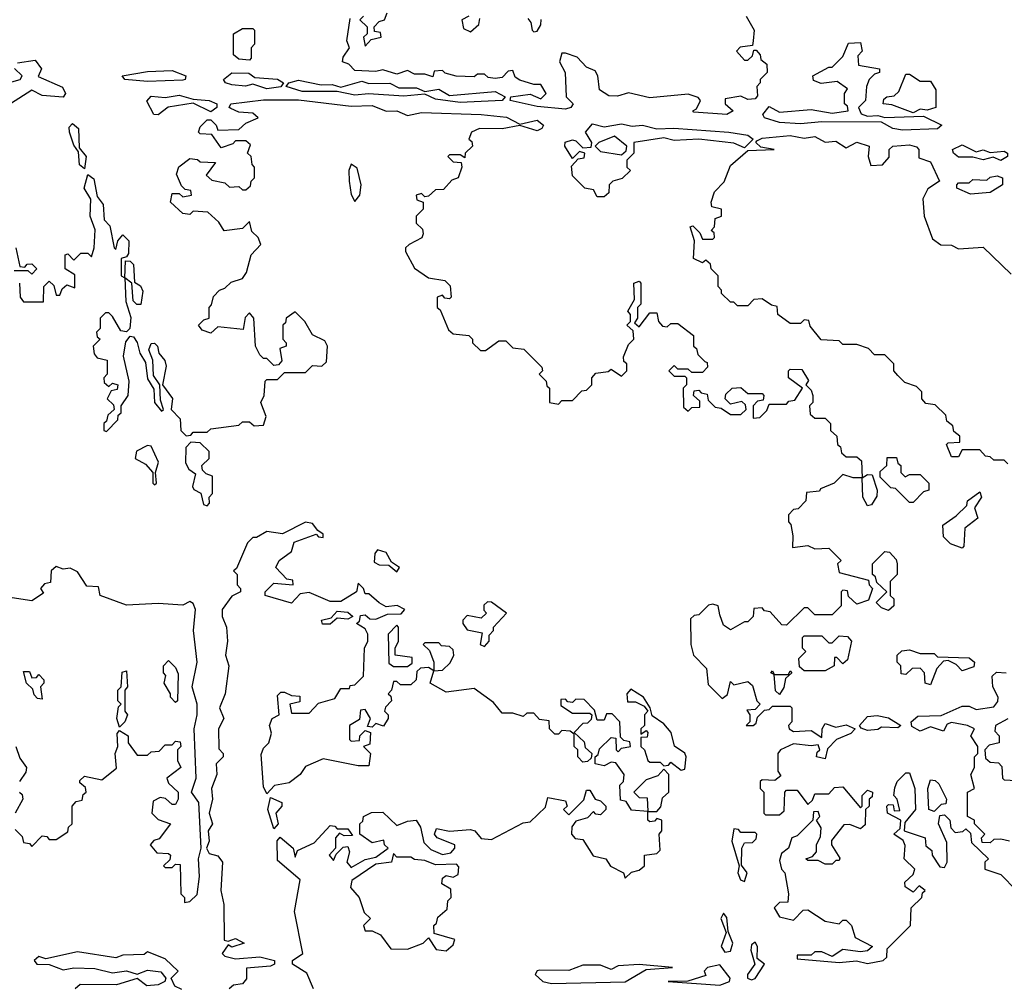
# Model space of a CAD drawing. Extents: x 1980017 to 2252640, y 74400 to 266395.
# Tile 353 of 388: x 2195871 to 2198675, y 212156 to 214915. Entities that reach past the tile are written whole.
import ezdxf

# ---------------------------------------------------------------- set-up
doc = ezdxf.new("R2010")
doc.units = 0

msp = doc.modelspace()

# ---------------------------------------------------------------- linework, layer by layer
at = {"layer": '0CON20XD'}
for points in [[(2197885, 214644.6), (2197791.2, 214651.2), (2197787.5, 214655), (2197798.6, 214661.4), (2197810, 214685), (2197803.3, 214693.3), (2197775, 214703.3), (2197665, 214692.5), (2197605, 214706.2), (2197573, 214697), (2197548.3, 214698.3), (2197522.5, 214715), (2197517.5, 214755), (2197509.3, 214769.3), (2197485, 214780), (2197458.3, 214808.3), (2197425, 214820), (2197415, 214820), (2197408, 214795), (2197424, 214765), (2197427.5, 214695), (2197446.7, 214675), (2197440, 214665), (2197425, 214660.5), (2197345, 214668), (2197267.5, 214685), (2197270, 214695), (2197325, 214703.3), (2197355, 214690), (2197370, 214705), (2197355, 214730), (2197335, 214730), (2197295, 214742.5), (2197281.7, 214751.7), (2197275, 214770), (2197261.7, 214768.3), (2197245, 214750), (2197225, 214747.5), (2197205, 214750), (2197195, 214760), (2197175, 214760), (2197165, 214752.5), (2197114.1, 214754.1), (2197082.5, 214762.5), (2197075, 214770), (2197051.7, 214768.3), (2197047.5, 214752.5), (2197025, 214760), (2196995, 214760), (2196975, 214770), (2196945, 214760), (2196905, 214772.5), (2196885, 214767.5), (2196825, 214770), (2196808.3, 214788.3), (2196790, 214795), (2196791.7, 214808.3), (2196810, 214835), (2196802.5, 214855), (2196811.7, 214918.3)], [(2196850, 214925), (2196840, 214915), (2196860, 214895), (2196860, 214875), (2196850, 214865), (2196855, 214840), (2196871.7, 214858.3), (2196900, 214865), (2196898.3, 214878.3), (2196881.7, 214881.7), (2196880, 214895), (2196895, 214910), (2196910, 214915), (2196917.5, 214935)], [(2197150, 214925), (2197130, 214915), (2197135, 214890), (2197155, 214880), (2197178.3, 214901.7), (2197181.7, 214918.3)], [(2197318.3, 214918.3), (2197327, 214907), (2197330, 214885), (2197335, 214880), (2197345, 214882.5), (2197355, 214900), (2197355.9, 214915.9)], [(2197940, 214925), (2197962.5, 214885), (2197960, 214855), (2197958.3, 214841.7), (2197923, 214837), (2197912.5, 214825), (2197935, 214800), (2197945, 214800), (2197958.3, 214811.7), (2197961.7, 214828.3), (2197968.3, 214828.3), (2197980, 214815), (2197981.7, 214801.7), (2197998.3, 214788.3), (2198000, 214765), (2197980, 214745), (2197980, 214735), (2197970, 214725), (2197971.7, 214698.3), (2197965, 214690), (2197945, 214687.5), (2197925, 214697.5), (2197880, 214690), (2197880, 214675), (2197902.5, 214655), (2197885, 214644.6)], [(2196525, 214800), (2196495, 214802.5), (2196480, 214815), (2196480, 214875), (2196505, 214890), (2196535, 214890), (2196540, 214885), (2196540, 214845), (2196530, 214835), (2196530, 214805), (2196525, 214800)], [(2198385, 214600.6), (2198357.5, 214605), (2198325, 214623.3), (2198155, 214624.2), (2198095, 214618.1), (2198035, 214621.9), (2197992.5, 214635), (2197987.5, 214645), (2198005, 214667.5), (2198035, 214652), (2198125, 214658.8), (2198185, 214648.8), (2198230, 214655), (2198228.3, 214668.3), (2198220, 214675), (2198220, 214705), (2198228.3, 214718.3), (2198199.3, 214739.3), (2198153, 214733), (2198131.7, 214741.7), (2198130, 214755), (2198175, 214780), (2198185, 214780), (2198215, 214810), (2198231.7, 214848.3), (2198265, 214850), (2198270, 214825), (2198258.3, 214811.7), (2198260, 214785), (2198320, 214775), (2198320, 214765), (2198305, 214760), (2198290, 214745), (2198282.5, 214725), (2198280, 214685), (2198260, 214665), (2198267, 214647), (2198285, 214640), (2198315, 214642.5), (2198335, 214636.7), (2198445, 214640), (2198497.5, 214615), (2198485, 214604.2), (2198385, 214600.6)], [(2195865, 214792.5), (2195915, 214800), (2195933.3, 214775), (2195923.3, 214753.3), (2195992.8, 214722.8), (2196001.4, 214705), (2195995, 214694), (2195935, 214699.4), (2195905, 214714), (2195844.4, 214675.6)], [(2195825, 214730.9), (2195872.5, 214745), (2195877.5, 214755), (2195856.4, 214776.4)], [(2196235, 214739.1), (2196170, 214745), (2196162.5, 214755), (2196235, 214767.5), (2196305, 214770), (2196343.8, 214755), (2196342.5, 214745), (2196335, 214742.9), (2196235, 214739.1)], [(2196575, 214718.1), (2196535, 214731.2), (2196514.2, 214725.8), (2196475, 214729.2), (2196456.7, 214735), (2196451.2, 214745), (2196475, 214763.8), (2196523, 214763), (2196540.7, 214750.7), (2196605, 214746), (2196622.5, 214735), (2196615, 214724.2), (2196575, 214718.1)], [(2198415, 214650), (2198355, 214672.5), (2198330, 214675), (2198331.7, 214688.3), (2198340, 214695), (2198361.7, 214698.3), (2198375, 214710), (2198395, 214760), (2198405, 214760), (2198435, 214740), (2198465, 214740), (2198480, 214715), (2198480, 214665), (2198455, 214657.5), (2198435, 214660), (2198415, 214650)], [(2197125, 214678.9), (2197055, 214688.8), (2197025, 214702.5), (2196965, 214697.5), (2196864.1, 214704.1), (2196825, 214700), (2196775, 214710), (2196675, 214710.8), (2196630, 214725), (2196637.5, 214735), (2196665, 214742.5), (2196729.3, 214729.3), (2196760.7, 214730.7), (2196785, 214722.5), (2196845, 214740), (2196865, 214733.3), (2196925, 214734), (2196950.9, 214720.9), (2197000.7, 214720.7), (2197025, 214710), (2197065, 214717.5), (2197095, 214699.2), (2197225, 214710), (2197253.3, 214695), (2197245, 214684.4), (2197125, 214678.9)], [(2196265, 214643.8), (2196252.5, 214645), (2196232.7, 214682.7), (2196245, 214696.9), (2196285, 214693.8), (2196325, 214700), (2196365, 214688.8), (2196410, 214685), (2196432.5, 214675), (2196432.5, 214665), (2196415, 214652.5), (2196365, 214677.5), (2196293.9, 214666.1), (2196265, 214643.8)], [(2196118.3, 213741.7), (2196150, 213775), (2196151.7, 213788.3), (2196160, 213795), (2196160, 213815), (2196180, 213845), (2196182.5, 213885), (2196166.7, 213956.7), (2196172.9, 213997.1), (2196185, 214013.8), (2196195, 214011.2), (2196205.7, 213995.7), (2196212.9, 213965), (2196228.8, 213938.8), (2196235, 213892.5), (2196252.5, 213862.5), (2196254.3, 213824.3), (2196275, 213800), (2196280, 213805), (2196271.7, 213831.7), (2196270, 213875), (2196252, 213902), (2196250, 213945), (2196238.8, 213975), (2196245, 213992.5), (2196255, 213993.3), (2196263.3, 213985), (2196266.7, 213965), (2196283.8, 213943.8), (2196287.7, 213927.7), (2196277.5, 213875), (2196305.8, 213835.8), (2196302.5, 213805), (2196328, 213778), (2196330, 213745), (2196345, 213730), (2196358.3, 213731.7), (2196365, 213740), (2196405, 213740), (2196415, 213750), (2196495, 213760), (2196505, 213770), (2196525, 213770), (2196538.3, 213758.3), (2196565, 213760), (2196572.5, 213785), (2196557.5, 213825), (2196567.5, 213845), (2196570, 213885), (2196575, 213890), (2196605, 213890), (2196625, 213910), (2196685, 213910), (2196705, 213930), (2196731.7, 213928.3), (2196745, 213940), (2196747.5, 213985), (2196740, 214000), (2196705, 214017.5), (2196683.3, 214055), (2196655, 214082.5), (2196630, 214065), (2196628.3, 214051.7), (2196620, 214045), (2196620, 214005), (2196630, 213995), (2196630, 213985), (2196611.7, 213978.3), (2196617, 213943), (2196608.3, 213931.7), (2196595, 213930), (2196575, 213950), (2196565, 213950), (2196555, 213960), (2196542.5, 213985), (2196537.5, 214065), (2196525, 214080), (2196513, 214067), (2196507, 214033), (2196435, 214040), (2196415, 214022.5), (2196390.7, 214030.7), (2196380, 214045), (2196395, 214060), (2196410, 214065), (2196410, 214095), (2196417, 214103), (2196423, 214127), (2196440, 214145), (2196455, 214150), (2196473, 214167), (2196505, 214177.5), (2196516.7, 214195), (2196530, 214245), (2196557.5, 214275), (2196550, 214295), (2196531.7, 214311.7), (2196525, 214340), (2196505, 214320), (2196453.6, 214313.6), (2196438.3, 214338.3), (2196407, 214367), (2196365, 214370), (2196355, 214360), (2196335, 214362.5), (2196300, 214395), (2196305, 214420), (2196325, 214420), (2196335, 214410), (2196360, 214415), (2196358.3, 214428.3), (2196341.7, 214431.7), (2196331.7, 214441.7), (2196317.5, 214475), (2196324.1, 214495.9), (2196355, 214520), (2196377, 214517), (2196385, 214510), (2196428.3, 214508.3), (2196401.7, 214471.7), (2196418.3, 214458.3), (2196455, 214450), (2196468.3, 214438.3), (2196495, 214440), (2196505, 214430), (2196515, 214430), (2196528.3, 214441.7), (2196530, 214455), (2196540, 214465), (2196540, 214495), (2196533, 214503), (2196530, 214525), (2196520, 214535), (2196528.3, 214558.3), (2196515, 214570), (2196485, 214570), (2196478.3, 214561.7), (2196445, 214550), (2196418.3, 214588.3), (2196385, 214590), (2196380, 214595), (2196385, 214610), (2196405, 214630), (2196415, 214630), (2196430, 214615), (2196435, 214600), (2196495, 214602.5), (2196515, 214620), (2196550, 214635), (2196535, 214648.8), (2196495, 214652), (2196471.7, 214661.7), (2196467.5, 214665), (2196472.5, 214675), (2196565, 214686.5), (2196665, 214687.1), (2196815, 214669.1), (2196875, 214670.5), (2196914.2, 214654.2), (2196945, 214655.7), (2196975, 214642), (2197015, 214650.5), (2197185.4, 214644.6), (2197257.6, 214637.6), (2197295, 214617.5), (2197345, 214628.9), (2197362.5, 214615), (2197358, 214605), (2197345, 214598.9), (2197295, 214613.3), (2197245, 214604.2), (2197180, 214605), (2197157.5, 214595), (2197150, 214575), (2197158.3, 214568.3), (2197160, 214555), (2197140, 214535), (2197138.3, 214521.7), (2197125, 214530), (2197095, 214530), (2197090, 214525), (2197105, 214510), (2197128.3, 214508.3), (2197130, 214495), (2197120, 214465), (2197101.7, 214458.3), (2197078.3, 214431.7), (2197055, 214430), (2197035, 214412.5), (2197025, 214410), (2197015, 214420), (2197000, 214415), (2197001.7, 214401.7), (2197020, 214395), (2197020, 214375), (2197000, 214355), (2197000, 214335), (2197018.3, 214318.3), (2197020, 214305), (2197016.4, 214293.6), (2196980, 214275), (2196970, 214265), (2196970, 214255), (2196995, 214207.5), (2197035, 214180), (2197081.7, 214171.7), (2197097, 214157), (2197100, 214125), (2197095, 214120), (2197081.7, 214121.7), (2197075, 214130), (2197060, 214125), (2197060, 214095), (2197068.3, 214088.3), (2197091.7, 214031.7), (2197105, 214020), (2197150, 214015), (2197160, 214005), (2197160, 213995), (2197183, 213973), (2197197, 213973), (2197235, 214000), (2197255, 214000), (2197275, 213980), (2197307, 213977), (2197357.5, 213925), (2197360, 213915), (2197350, 213905), (2197370, 213885), (2197371.7, 213871.7), (2197380, 213865), (2197380, 213825), (2197405, 213820), (2197415, 213830), (2197445, 213830), (2197471.7, 213858.3), (2197485, 213860), (2197500, 213875), (2197500, 213895), (2197511.7, 213908.3), (2197547, 213913), (2197555, 213920), (2197585, 213900), (2197600, 213915), (2197600, 213935), (2197591.7, 213941.7), (2197590, 213955), (2197605, 213990), (2197620, 214005), (2197618.3, 214028.3), (2197600, 214045), (2197610, 214055), (2197610, 214075), (2197602.5, 214085), (2197621.7, 214118.3), (2197620, 214165), (2197635, 214170), (2197640, 214165), (2197640, 214105), (2197630, 214095), (2197630, 214065), (2197621.7, 214051.7), (2197635, 214040), (2197665, 214080), (2197685, 214080), (2197690, 214055), (2197701.7, 214041.7), (2197715, 214040), (2197725, 214050), (2197745, 214050), (2197790, 214015), (2197790, 213985), (2197798.3, 213978.3), (2197801.7, 213961.7), (2197821.7, 213941.7), (2197828.3, 213938.3), (2197830, 213925), (2197815, 213910), (2197785, 213910), (2197775, 213920), (2197745, 213920), (2197735, 213930), (2197720, 213915), (2197735, 213900), (2197765, 213900), (2197770, 213895), (2197770, 213875), (2197760, 213865), (2197761.7, 213811.7), (2197775, 213800), (2197785, 213810), (2197808.3, 213811.7), (2197808.3, 213828.3), (2197790, 213845), (2197791.7, 213858.3), (2197805, 213860), (2197811.7, 213851.7), (2197828.3, 213848.3), (2197831.7, 213831.7), (2197851.7, 213811.7), (2197868.3, 213808.3), (2197895, 213790), (2197925, 213790), (2197940, 213805), (2197938.3, 213818.3), (2197927.5, 213827.5), (2197895, 213820), (2197880, 213835), (2197881.7, 213848.3), (2197900, 213865), (2197925, 213867.5), (2197945, 213850), (2197985, 213850), (2197990, 213845), (2197988.3, 213831.7), (2197971.7, 213828.3), (2197960, 213815), (2197960, 213780), (2197978.3, 213781.7), (2197998.3, 213801.7), (2198005, 213820), (2198055, 213820), (2198061.7, 213828.3), (2198078.3, 213831.7), (2198100, 213865), (2198060, 213895), (2198060, 213915), (2198065, 213920), (2198098.3, 213918.3), (2198117, 213887), (2198110, 213875), (2198125, 213860), (2198130, 213845), (2198130, 213825), (2198120, 213815), (2198121.7, 213791.7), (2198135, 213780), (2198165, 213780), (2198180, 213765), (2198180, 213745), (2198198.3, 213728.3), (2198200, 213705), (2198208.3, 213698.3), (2198211.7, 213681.7), (2198225, 213670), (2198255, 213670), (2198268.3, 213658.3), (2198270, 213610), (2198285, 213620), (2198298.3, 213618.3), (2198312.5, 213575), (2198311.7, 213558.3), (2198297, 213533), (2198285, 213530), (2198272.5, 213555), (2198270, 213610), (2198245, 213610), (2198215, 213620), (2198190, 213595), (2198151.7, 213578.3), (2198148.3, 213571.7), (2198111.7, 213568.3), (2198110, 213545), (2198088.3, 213521.7), (2198075, 213520), (2198060, 213505), (2198060, 213485), (2198067, 213477), (2198072.5, 213445), (2198071.7, 213411.7), (2198115, 213417.5), (2198135, 213407.5), (2198175, 213410), (2198210, 213375), (2198200, 213365), (2198205, 213340), (2198288.3, 213318.3), (2198290, 213305), (2198300, 213295), (2198288.3, 213261.7), (2198255, 213250), (2198231.7, 213271.7), (2198228.3, 213288.3), (2198215, 213290), (2198210, 213285), (2198210, 213245), (2198185, 213220), (2198135, 213220), (2198115, 213240), (2198105, 213240), (2198055, 213190), (2198041.7, 213191.7), (2198008.3, 213228.3), (2197991.7, 213231.7), (2197985, 213240), (2197961.7, 213238.3), (2197960, 213215), (2197945, 213200), (2197935, 213200), (2197895, 213177.5), (2197875, 213190), (2197865, 213220)], [(2196055, 214490), (2196041.3, 214501.3), (2196038.3, 214538.3), (2196025, 214557.5), (2196012.9, 214595), (2196011.4, 214608.6), (2196020.8, 214619.2), (2196038.6, 214605), (2196040, 214550), (2196060.6, 214525), (2196055, 214490)], [(2197535, 214410), (2197515, 214410), (2197505, 214430), (2197480, 214435), (2197445, 214470), (2197442.5, 214497.5), (2197461.7, 214518.3), (2197478.3, 214521.7), (2197480, 214535), (2197465, 214540), (2197445, 214520), (2197423.3, 214555), (2197424, 214566), (2197445, 214572.5), (2197455, 214570), (2197475, 214550), (2197498.3, 214551.7), (2197500, 214565), (2197482.5, 214595), (2197502.1, 214617.9), (2197535, 214610), (2197585, 214618.1), (2197615, 214611.4), (2197645, 214614.4), (2197685, 214604.4), (2197733.6, 214606.4), (2197890, 214595), (2197945, 214585.7), (2197960, 214575), (2197935, 214550), (2197905, 214563.1), (2197805, 214574.5), (2197735, 214571.1), (2197705, 214578.1), (2197620, 214565), (2197620, 214535), (2197600, 214515), (2197600, 214495), (2197610, 214485), (2197587, 214463), (2197560, 214455), (2197550, 214445), (2197548.3, 214421.7), (2197535, 214410)], [(2197585, 214530), (2197598.3, 214541.7), (2197600, 214555), (2197565, 214583.3), (2197520, 214565), (2197510, 214555), (2197525, 214540), (2197585, 214530)], [(2198685, 213650), (2198675, 213660), (2198645, 213660), (2198635, 213670), (2198621.7, 213671.7), (2198605, 213690), (2198555, 213690), (2198545, 213670), (2198525, 213670), (2198510, 213705), (2198515, 213710), (2198548.3, 213711.7), (2198548.3, 213728.3), (2198531.7, 213741.7), (2198528.3, 213758.3), (2198511.7, 213771.7), (2198508.3, 213788.3), (2198478.3, 213818.3), (2198451.7, 213821.7), (2198440, 213835), (2198440, 213855), (2198425, 213870), (2198391.7, 213881.7), (2198371.7, 213901.7), (2198360, 213915), (2198360, 213935), (2198335, 213960), (2198305, 213960), (2198288.3, 213978.3), (2198255, 213990), (2198215, 213990), (2198205, 214000), (2198153, 214003), (2198121.7, 214041.7), (2198118.3, 214058.3), (2198105, 214060), (2198095, 214050), (2198065, 214050), (2198030, 214075), (2198028.3, 214098.3), (2198011.7, 214101.7), (2197985, 214120), (2197961.7, 214118.3), (2197945, 214100), (2197915, 214100), (2197905, 214110), (2197895, 214110), (2197870, 214135), (2197870, 214145), (2197860, 214155), (2197860, 214185), (2197840, 214205), (2197838.3, 214218.3), (2197825, 214230), (2197815, 214222.5), (2197790, 214235), (2197792.5, 214285), (2197780, 214325), (2197788.3, 214328.3), (2197808.3, 214308.3), (2197815, 214290), (2197845, 214290), (2197850, 214295), (2197848.3, 214308.3), (2197840, 214315), (2197850, 214325), (2197851.7, 214348.3), (2197870, 214355), (2197870, 214375), (2197841.7, 214381.7), (2197840, 214395), (2197850, 214425), (2197877, 214453), (2197895, 214500), (2197945, 214542.5), (2198020, 214545), (2197981.7, 214551.7), (2197967.5, 214565), (2197970, 214570), (2197985, 214577.1), (2198065, 214585.5), (2198105, 214577.5), (2198135, 214582.2), (2198165, 214566.2), (2198195, 214568.8), (2198225, 214550), (2198255, 214565.8), (2198290, 214555), (2198287.5, 214525), (2198295, 214500), (2198328.3, 214501.7), (2198347, 214523), (2198346.7, 214545), (2198357.5, 214555), (2198405, 214558.6), (2198425, 214553.3), (2198431.2, 214545), (2198431.7, 214521.7), (2198465, 214510), (2198490, 214455), (2198457, 214433), (2198442.5, 214405), (2198446.7, 214355), (2198470.4, 214290.5), (2198494, 214274), (2198525, 214272.5), (2198545, 214262.5), (2198615, 214267.5), (2198695, 214190)], [(2198665, 214513.8), (2198643.6, 214523.6), (2198615, 214516.2), (2198585, 214523.8), (2198545, 214523.3), (2198530, 214535), (2198527.5, 214545), (2198555, 214558.1), (2198595, 214538.8), (2198615, 214544), (2198635, 214536.7), (2198675, 214540.8), (2198683.8, 214535), (2198683.8, 214525), (2198665, 214513.8)], [(2196825, 214397.5), (2196840, 214415), (2196843.3, 214445), (2196831.7, 214491.7), (2196815, 214503.3), (2196808, 214485), (2196809.4, 214455), (2196815, 214417.5), (2196825, 214397.5)], [(2195870, 214165), (2195872.5, 214125), (2195881.7, 214111.7), (2195938.3, 214111.7), (2195940, 214155), (2195955, 214170), (2195968.3, 214158.3), (2195975, 214130), (2195985, 214130), (2195991.7, 214148.3), (2196005, 214160), (2196028.3, 214151.7), (2196028.3, 214188.3), (2196000, 214205), (2196000, 214245), (2196008.3, 214248.3), (2196025, 214230), (2196045, 214250), (2196065, 214250), (2196075, 214240), (2196082.5, 214265), (2196086, 214316), (2196072, 214355), (2196073.8, 214403.8), (2196054.3, 214435), (2196065, 214473.8), (2196081.9, 214461.9), (2196091.2, 214411.2), (2196108.8, 214388.8), (2196111.2, 214345), (2196127.5, 214327.5), (2196140, 214265), (2196145, 214260), (2196150, 214285), (2196165, 214302.5), (2196182, 214285), (2196180.7, 214249.3), (2196175, 214240), (2196160, 214235), (2196160, 214185), (2196170, 214180), (2196171.7, 214228.3), (2196185, 214227.5), (2196195, 214217.5), (2196197.5, 214167.5), (2196215, 214156.7), (2196221.7, 214141.7), (2196216.1, 214103.9), (2196204.1, 214104.1), (2196193.9, 214113.9), (2196190, 214165), (2196170, 214180), (2196172.7, 214112.7), (2196187, 214067), (2196184.2, 214035.8), (2196175, 214026.2), (2196158.8, 214028.8), (2196135, 214070), (2196125, 214080), (2196115, 214080), (2196100, 214065), (2196100, 214035), (2196090, 214025), (2196091.7, 214011.7), (2196100, 214005), (2196080, 213985), (2196083, 213963), (2196091.7, 213951.7), (2196120, 213945), (2196120, 213905), (2196110, 213895), (2196111.7, 213881.7), (2196125, 213870), (2196135, 213880), (2196150, 213875), (2196148.3, 213861.7), (2196131.7, 213858.3), (2196120, 213835), (2196138.3, 213818.3), (2196140, 213805), (2196121.7, 213788.3), (2196118.3, 213771.7), (2196110, 213765), (2196110, 213745), (2196118.3, 213741.7)], [(2198578.3, 214418.3), (2198540, 214435), (2198540, 214445), (2198545, 214450), (2198575, 214450), (2198585, 214460), (2198625, 214457.5), (2198635, 214466.7), (2198655, 214470), (2198670, 214465), (2198670, 214445), (2198635, 214422.5), (2198578.3, 214418.3)], [(2195860, 214265), (2195871.7, 214211.7), (2195885, 214210), (2195891.7, 214218.3), (2195905, 214220), (2195920, 214205), (2195905, 214190), (2195895, 214200), (2195855, 214200)], [(2196405, 213530), (2196411.7, 213538.3), (2196410, 213555), (2196420, 213565), (2196420, 213615), (2196401.7, 213621.7), (2196391.7, 213631.7), (2196390, 213645), (2196410, 213665), (2196410, 213685), (2196385, 213710), (2196358.3, 213711.7), (2196343.6, 213696.4), (2196343, 213653), (2196352.5, 213635), (2196371.7, 213621.7), (2196363.3, 213585), (2196366.7, 213576.7), (2196386.7, 213566.7), (2196394.2, 213534.2), (2196405, 213530)], [(2196255, 213590), (2196260, 213595), (2196257.5, 213625), (2196266.2, 213655), (2196245, 213700), (2196235, 213702.5), (2196203.6, 213686.4), (2196200, 213665), (2196229.3, 213649.3), (2196250, 213625), (2196250, 213595), (2196255, 213590)], [(2198415, 213540), (2198405, 213540), (2198365, 213580), (2198351.7, 213581.7), (2198321.7, 213611.7), (2198321.7, 213628.3), (2198340, 213645), (2198341.7, 213668.3), (2198368.3, 213668.3), (2198371.7, 213651.7), (2198380, 213645), (2198380, 213625), (2198392.5, 213612.5), (2198405, 213620), (2198435, 213620), (2198460, 213595), (2198460, 213575), (2198445, 213570), (2198415, 213540)], [(2198555, 213410), (2198521.7, 213421.7), (2198501.7, 213441.7), (2198500, 213475), (2198538.3, 213501.7), (2198568.3, 213531.7), (2198570, 213545), (2198605, 213570), (2198610, 213555), (2198590, 213525), (2198600, 213495), (2198563, 213467), (2198560, 213415), (2198555, 213410)], [(2196707.5, 212155), (2196688.8, 212198.8), (2196647.5, 212225), (2196647.5, 212235), (2196677.5, 212255), (2196653.3, 212375), (2196670, 212465), (2196605, 212520), (2196603.8, 212576.2), (2196613, 212587), (2196650, 212555), (2196655, 212530), (2196661.7, 212548.3), (2196709.3, 212570.7), (2196755, 212620), (2196768.3, 212618.3), (2196775, 212610), (2196805, 212610), (2196818.3, 212591.7), (2196795, 212590), (2196781.7, 212598.3), (2196770, 212585), (2196770, 212555), (2196752.5, 212535), (2196765, 212520), (2196771.7, 212538.3), (2196791.7, 212558.3), (2196805, 212560), (2196810, 212545), (2196802.5, 212515), (2196815, 212500), (2196855, 212522.5), (2196885, 212530), (2196920, 212555), (2196910, 212565), (2196908.3, 212578.3), (2196875, 212570), (2196840, 212595), (2196840, 212625), (2196848.3, 212631.7), (2196850, 212645), (2196873, 212657), (2196905, 212657.5), (2196945, 212620), (2196975, 212632.5), (2197000, 212635), (2197012.5, 212615), (2197021.7, 212571.7), (2197041.7, 212551.7), (2197075, 212537.5), (2197098.3, 212541.7), (2197110, 212555), (2197110, 212565), (2197060, 212585), (2197052.5, 212595), (2197058.3, 212611.7), (2197095, 212603.3), (2197155, 212608), (2197166.7, 212605), (2197185, 212582.5), (2197215, 212580), (2197305, 212627.5), (2197325, 212630), (2197368.3, 212671.7), (2197375, 212700), (2197425, 212690), (2197430, 212675), (2197420, 212665), (2197435, 212650), (2197477.5, 212692.5), (2197485, 212720), (2197495, 212720), (2197510, 212695), (2197525, 212690), (2197540, 212675), (2197540, 212665), (2197525, 212650), (2197511.7, 212651.7), (2197505, 212660), (2197488.3, 212641.7), (2197455, 212632.5), (2197443.6, 212616.4), (2197442.5, 212595), (2197453, 212583), (2197475, 212580), (2197503.8, 212533.8), (2197540, 212525), (2197553.6, 212503.6), (2197590, 212485), (2197595, 212470), (2197613, 212487), (2197635, 212492.5), (2197650, 212505), (2197650, 212535), (2197685, 212540), (2197695, 212550), (2197692.5, 212595), (2197700, 212605), (2197700, 212635), (2197685, 212640), (2197678.3, 212631.7), (2197665, 212630), (2197660, 212635), (2197660, 212660), (2197613, 212663), (2197598.3, 212688.3), (2197581.7, 212691.7), (2197580, 212735), (2197590, 212745), (2197592.5, 212765), (2197568.3, 212798.3), (2197555, 212800), (2197535, 212790), (2197510, 212795), (2197510, 212815), (2197518.3, 212821.7), (2197521.7, 212838.3), (2197555, 212870), (2197568.3, 212868.3), (2197570, 212835), (2197575, 212830), (2197585, 212840), (2197610, 212845), (2197608.3, 212858.3), (2197591.7, 212861.7), (2197581.7, 212871.7), (2197580, 212915), (2197558.3, 212938.3), (2197541.7, 212938.3), (2197535, 212920), (2197515, 212920), (2197508.3, 212948.3), (2197478.3, 212978.3), (2197455, 212980), (2197445, 212970), (2197431.7, 212971.7), (2197425, 212980), (2197411.7, 212978.3), (2197411.7, 212961.7), (2197445, 212940), (2197495, 212940), (2197500, 212935), (2197498.3, 212921.7), (2197488.3, 212911.7), (2197475, 212910), (2197450, 212885), (2197478.3, 212858.3), (2197481.7, 212841.7), (2197500, 212825), (2197498.3, 212811.7), (2197488.3, 212801.7), (2197475, 212800), (2197460, 212815), (2197460, 212835), (2197450, 212845), (2197450, 212880), (2197438.3, 212888.3), (2197415, 212890), (2197405, 212880), (2197395, 212880), (2197380, 212895), (2197378.3, 212918.3), (2197351.7, 212921.7), (2197335, 212940), (2197315, 212940), (2197305, 212930), (2197275, 212940), (2197245, 212940), (2197220, 212970), (2197165, 213010), (2197085, 213000), (2197040, 213025), (2197050, 213060), (2197035, 213070), (2197012.5, 213067.5), (2197001.7, 213058.3), (2197000, 213035), (2196985, 213020), (2196955, 213020), (2196945, 213030), (2196935, 213030), (2196930, 213005), (2196920, 212995), (2196928.3, 212988.3), (2196930, 212975), (2196913, 212957), (2196910, 212945), (2196920, 212935), (2196920, 212925), (2196907, 212903), (2196885, 212910), (2196875, 212900), (2196861.7, 212901.7), (2196870, 212925), (2196855, 212950), (2196841.7, 212948.3), (2196838.3, 212921.7), (2196810, 212905), (2196810, 212865), (2196815, 212860), (2196838.3, 212861.7), (2196840, 212875), (2196855, 212890), (2196870, 212885), (2196868.3, 212851.7), (2196850, 212845), (2196870, 212825), (2196865, 212790), (2196835, 212790), (2196735, 212810), (2196685, 212787.5), (2196670, 212765), (2196638.3, 212741.7), (2196596.4, 212733.6), (2196575, 212710), (2196565, 212730), (2196558.3, 212821.7), (2196565, 212840), (2196580, 212855), (2196587.5, 212882.5), (2196582.5, 212905), (2196590, 212925), (2196610, 212935), (2196605, 212990), (2196615, 213000), (2196625, 213000), (2196645, 212990), (2196668.3, 212988.3), (2196668.3, 212971.7), (2196640, 212965), (2196645, 212940), (2196695, 212940), (2196721.7, 212968.3), (2196768.3, 212981.7), (2196785, 213010), (2196810, 213010), (2196811.7, 213018.3), (2196825, 213020), (2196850, 213045), (2196852.5, 213125), (2196862.5, 213145), (2196862.5, 213165), (2196855, 213180), (2196830, 213195), (2196838.3, 213201.7), (2196841.7, 213218.3), (2196855, 213220), (2196868.3, 213208.3), (2196885, 213207.5), (2196918.3, 213221.7), (2196957, 213223), (2196967.5, 213235), (2196946.1, 213246.1), (2196915, 213242.5), (2196894.2, 213254.2), (2196865, 213280), (2196855, 213280), (2196850, 213295), (2196835, 213310), (2196830, 213285), (2196785, 213257.5), (2196755, 213257.5), (2196695, 213283.3), (2196670, 213280), (2196645, 213253.3), (2196570, 213275), (2196570, 213285), (2196595, 213310), (2196650, 213305), (2196648.3, 213318.3), (2196631.7, 213321.7), (2196600, 213355), (2196610, 213375), (2196645, 213400), (2196653, 213427), (2196715, 213450), (2196721.7, 213441.7), (2196735, 213440), (2196735, 213450), (2196720, 213460), (2196705, 213480), (2196685, 213483.8), (2196619.3, 213450.7), (2196575, 213457.5), (2196545, 213440), (2196535, 213440), (2196520, 213425), (2196488.3, 213351.7), (2196480, 213345), (2196490, 213335), (2196490, 213305), (2196500, 213295), (2196500, 213285), (2196475, 213273.3), (2196447.5, 213235), (2196447.5, 213215), (2196460, 213185), (2196462.5, 213145), (2196456.7, 213105), (2196466.2, 213075), (2196456.2, 212995), (2196440, 212955), (2196452.5, 212925), (2196437.5, 212895), (2196438.3, 212838.3), (2196450, 212825), (2196450, 212815), (2196430, 212795), (2196432.5, 212765), (2196417.5, 212725), (2196420, 212695), (2196410, 212655), (2196420, 212625), (2196407.5, 212605), (2196410, 212575), (2196402.5, 212555), (2196410, 212540), (2196435, 212533.3), (2196448.8, 212515), (2196444, 212435), (2196452.5, 212395), (2196453.6, 212293.6), (2196465, 212290), (2196485, 212297.5), (2196510, 212285), (2196475, 212273.3), (2196465, 212280), (2196447.5, 212255), (2196455, 212247.5), (2196485, 212240), (2196555, 212246), (2196596.2, 212235), (2196596.2, 212225), (2196585, 212219.2), (2196516.7, 212213.3), (2196517.1, 212182.9), (2196505, 212168.8), (2196480, 212165), (2196467.5, 212155)], [(2196945, 213342.5), (2196952.5, 213355), (2196930, 213370), (2196915, 213397.5), (2196890, 213405), (2196882.5, 213395), (2196880, 213370), (2196895, 213362.5), (2196921.7, 213361.7), (2196945, 213342.5)], [(2198345, 213232.5), (2198325, 213240), (2198310, 213255), (2198340, 213285), (2198311.7, 213311.7), (2198308.3, 213328.3), (2198300, 213335), (2198300, 213365), (2198335, 213400), (2198348.3, 213398.3), (2198367, 213377), (2198370, 213365), (2198370, 213335), (2198350, 213315), (2198350, 213275), (2198360, 213265), (2198360, 213245), (2198345, 213232.5)], [(2196340, 212400), (2196355, 212403.3), (2196376.4, 212423.6), (2196382.5, 212475), (2196380, 212525), (2196387.5, 212555), (2196380.8, 212685), (2196360, 212715), (2196373.3, 212755), (2196368, 212895), (2196376.2, 212935), (2196376, 212965), (2196362.5, 213015), (2196376, 213085), (2196366.2, 213175), (2196372, 213235), (2196365, 213252.5), (2196355, 213257.5), (2196335, 213247.5), (2196265, 213252.5), (2196175, 213247.5), (2196100, 213275), (2196095, 213300), (2196061.7, 213301.7), (2196035, 213342.5), (2196015, 213352.5), (2195995, 213350), (2195975, 213357.5), (2195960, 213345), (2195958.3, 213311.7), (2195941.7, 213308.3), (2195930, 213295), (2195938.3, 213281.7), (2195905, 213260), (2195825, 213272.5)], [(2196733, 213193), (2196730, 213205), (2196758.3, 213211.7), (2196775, 213230), (2196805, 213227.5), (2196820, 213215), (2196805, 213207.5), (2196775, 213210), (2196755, 213193.3), (2196733, 213193)], [(2197195, 213130), (2197207.5, 213145), (2197208.3, 213161.7), (2197220, 213175), (2197220, 213185), (2197257.5, 213225), (2197215, 213256.2), (2197203.3, 213256.7), (2197193, 213247), (2197193, 213233), (2197200, 213225), (2197185, 213210), (2197145, 213217.5), (2197132.5, 213205), (2197132.5, 213195), (2197145, 213177.5), (2197188.3, 213168.3), (2197182.5, 213135), (2197195, 213130)], [(2197865, 213220), (2197860, 213245), (2197845, 213250), (2197833, 213247), (2197805, 213220), (2197791.7, 213218.3), (2197781.7, 213208.3), (2197782.5, 213135), (2197790, 213105), (2197827, 213067), (2197831.7, 213021.7), (2197871.7, 212981.7), (2197887, 212993), (2197895, 213030), (2197905, 213020), (2197945, 213030), (2197958.3, 213018.3), (2197970, 212975), (2197980, 212965), (2197965, 212950), (2197941.7, 212948.3), (2197950, 212935), (2197950, 212915), (2197940, 212905), (2197960, 212905), (2197968.3, 212911.7), (2197971.7, 212928.3), (2197991.7, 212948.3), (2198005, 212950), (2198015, 212960), (2198065, 212960), (2198070, 212955), (2198070, 212915), (2198060, 212905), (2198062.5, 212895), (2198075, 212887.5), (2198125, 212890), (2198155, 212870), (2198156.7, 212895), (2198165, 212910), (2198195, 212900), (2198225, 212906.7), (2198250, 212895), (2198238.3, 212881.7), (2198197.5, 212865), (2198171.7, 212838.3), (2198165, 212810), (2198140, 212815), (2198141.7, 212828.3), (2198150, 212835), (2198145, 212850), (2198125, 212846.7), (2198075, 212852.5), (2198037.5, 212835), (2198030, 212825), (2198030, 212775), (2198038.3, 212761.7), (2198021.7, 212748.3), (2197985, 212750), (2197980, 212745), (2197980, 212725), (2197990, 212715), (2197990, 212655), (2197995, 212650), (2198035, 212650), (2198048.3, 212661.7), (2198050, 212715), (2198055, 212720), (2198085, 212720), (2198115, 212680), (2198128.3, 212691.7), (2198135, 212710), (2198175, 212710), (2198191.7, 212728.3), (2198215, 212730), (2198265, 212670), (2198270, 212675), (2198270, 212705), (2198285, 212720), (2198300, 212715), (2198298.3, 212701.7), (2198290, 212695), (2198290, 212675), (2198280, 212665), (2198278.3, 212621.7), (2198265, 212610), (2198235, 212622.5), (2198218.3, 212621.7), (2198183, 212577), (2198182.5, 212565), (2198207, 212527), (2198205, 212520), (2198195, 212520), (2198185, 212510), (2198165, 212510), (2198145, 212520), (2198115, 212520), (2198110, 212525), (2198128.3, 212531.7), (2198140, 212545), (2198140, 212565), (2198151.7, 212588.3), (2198153, 212613), (2198140, 212635), (2198150, 212645), (2198145, 212660), (2198131.7, 212658.3), (2198130, 212635), (2198085, 212590), (2198070, 212585), (2198060, 212555), (2198040, 212540), (2198035, 212520), (2198040, 212495), (2198050, 212485), (2198060, 212425), (2198058.3, 212401.7), (2198035, 212400), (2198020, 212385), (2198035, 212360), (2198075, 212350), (2198101.7, 212378.3), (2198115, 212380), (2198165, 212347.5), (2198205, 212340), (2198215, 212350), (2198225, 212350), (2198240, 212335), (2198250.7, 212300.7), (2198300, 212275), (2198285, 212262.5), (2198265, 212260), (2198215, 212266.7), (2198185, 212246.7), (2198155, 212260), (2198135, 212260), (2198125, 212250), (2198085, 212250), (2198085, 212240), (2198205, 212230), (2198253.9, 212233.9), (2198285, 212226.7), (2198330, 212235), (2198340, 212245), (2198341.7, 212268.3), (2198407.5, 212335), (2198410, 212385), (2198440, 212415), (2198441.7, 212428.3), (2198450, 212435), (2198432.5, 212447.5), (2198415, 212430), (2198392.5, 212445), (2198391.7, 212458.3), (2198415, 212480), (2198420, 212495), (2198390, 212525), (2198393, 212563), (2198387, 212577), (2198360, 212595), (2198378.3, 212611.7), (2198380, 212635), (2198342.5, 212655), (2198340, 212675), (2198345, 212680), (2198358.3, 212678.3), (2198361.7, 212661.7), (2198377.5, 212662.5), (2198370, 212695), (2198360, 212705), (2198363, 212727), (2198370, 212745), (2198395, 212770), (2198405, 212770), (2198420, 212725), (2198422.5, 212665), (2198391.7, 212628.3), (2198390, 212605), (2198450, 212585), (2198451.7, 212561.7), (2198468.3, 212548.3), (2198470, 212535), (2198491.7, 212501.7), (2198505, 212500), (2198512.5, 212515), (2198511.7, 212571.7), (2198487.5, 212625), (2198491.7, 212648.3), (2198505, 212650), (2198520, 212635), (2198523, 212613), (2198535, 212600), (2198557, 212603), (2198565, 212610), (2198578.3, 212598.3), (2198581.7, 212571.7), (2198630, 212525), (2198620, 212515), (2198620, 212495), (2198665, 212480), (2198710, 212435)], [(2196975, 213072.5), (2196988.3, 213081.7), (2196988.3, 213098.3), (2196940, 213105), (2196940, 213125), (2196950, 213145), (2196950, 213185), (2196945, 213190), (2196920, 213165), (2196922.5, 213082.5), (2196935, 213072.5), (2196975, 213072.5)], [(2198165, 213060), (2198105, 213060), (2198091.7, 213071.7), (2198090, 213095), (2198110, 213115), (2198100, 213125), (2198100, 213155), (2198105, 213160), (2198155, 213160), (2198175, 213140), (2198185, 213140), (2198205, 213160), (2198228.3, 213158.3), (2198240, 213145), (2198228.3, 213091.7), (2198215, 213080), (2198198.3, 213098.3), (2198191.7, 213098.3), (2198190, 213075), (2198165, 213060)], [(2197050, 213060), (2197075, 213062.5), (2197097, 213083), (2197107.5, 213105), (2197105, 213120), (2197095, 213130), (2197071.7, 213131.7), (2197065, 213140), (2197025, 213140), (2197020, 213135), (2197038.3, 213118.3), (2197050, 213085), (2197050, 213060)], [(2198465, 213020), (2198450, 213025), (2198447.5, 213055), (2198435, 213067.5), (2198413, 213067), (2198395, 213050), (2198381.7, 213051.7), (2198380, 213075), (2198370, 213085), (2198370, 213105), (2198383, 213117), (2198405, 213120), (2198435, 213110), (2198475, 213110), (2198485, 213100), (2198575, 213097.5), (2198590, 213085), (2198588.3, 213071.7), (2198555, 213060), (2198538.3, 213078.3), (2198515, 213090), (2198501.7, 213088.3), (2198483, 213067), (2198465, 213020)], [(2196315, 212970), (2196300, 212985), (2196300, 212995), (2196282.5, 213025), (2196287.5, 213047.5), (2196280, 213055), (2196280, 213075), (2196295, 213090), (2196315, 213070), (2196321.7, 213051.7), (2196320, 212975), (2196315, 212970)], [(2195935, 212980), (2195921.7, 212981.7), (2195911.7, 212991.7), (2195908.3, 213008.3), (2195890, 213025), (2195881.7, 213058.3), (2195898.3, 213058.3), (2195905, 213040), (2195918.3, 213041.7), (2195925, 213050), (2195940, 213035), (2195940, 213025), (2195930, 213015), (2195935, 212980)], [(2196155, 212900), (2196147.5, 212925), (2196152.5, 212957.5), (2196160, 212965), (2196150, 212975), (2196150, 213005), (2196160, 213015), (2196163, 213057), (2196175, 213060), (2196177.5, 213015), (2196170, 213005), (2196170, 212945), (2196177.5, 212935), (2196170, 212915), (2196155, 212900)], [(2198035, 212992.5), (2198023, 213003), (2198020, 213050), (2198010, 213055), (2198015, 213060), (2198020, 213050), (2198060, 213050), (2198065, 213060), (2198070, 213055), (2198051.7, 213038.3), (2198047, 213013), (2198035, 212992.5)], [(2198690, 212575), (2198665, 212581.2), (2198645, 212580), (2198635, 212570), (2198611.7, 212571.7), (2198610, 212585), (2198620, 212595), (2198590, 212625), (2198590, 212635), (2198570, 212645), (2198570, 212715), (2198590, 212725), (2198580, 212765), (2198590, 212785), (2198590, 212815), (2198600, 212825), (2198600, 212845), (2198580, 212875), (2198590, 212895), (2198570, 212905), (2198525, 212913.3), (2198512, 212908), (2198501.7, 212888.3), (2198465, 212901.2), (2198435, 212888.8), (2198412, 212902), (2198410, 212915), (2198428.8, 212931.2), (2198495, 212933.3), (2198555, 212960), (2198575, 212960), (2198595, 212950), (2198645, 212957.5), (2198657, 212973), (2198657.5, 212985), (2198642.5, 213015), (2198640, 213045), (2198653, 213057), (2198680, 213055)], [(2197755, 212777.5), (2197765, 212780), (2197769.4, 212815), (2197765, 212825.8), (2197736.1, 212846.1), (2197726.5, 212885), (2197705, 212909.2), (2197671.7, 212931.7), (2197666.7, 212955), (2197647.5, 212985), (2197611.7, 213008.3), (2197600, 212995), (2197601.7, 212971.7), (2197625, 212972.5), (2197649.3, 212959.3), (2197660, 212945), (2197650, 212935), (2197650, 212905), (2197640, 212895), (2197640, 212880), (2197655, 212890), (2197660, 212885), (2197658.3, 212871.7), (2197640, 212870), (2197640, 212845), (2197650, 212835), (2197660, 212805), (2197665, 212800), (2197695, 212800), (2197705, 212790), (2197718.3, 212791.7), (2197725, 212800), (2197755, 212777.5)], [(2198285, 212890), (2198267, 212897), (2198262.5, 212905), (2198285, 212930), (2198313, 212933), (2198345, 212926.7), (2198380, 212905), (2198371.7, 212898.3), (2198325, 212900), (2198315, 212893.3), (2198285, 212890)], [(2198685, 212923.8), (2198650, 212905), (2198648.3, 212888.3), (2198660, 212875), (2198660, 212855), (2198631.7, 212848.3), (2198620, 212835), (2198621.7, 212811.7), (2198635, 212800), (2198658.3, 212798.3), (2198668.3, 212788.3), (2198670, 212755), (2198675, 212750), (2198708.3, 212748.3)], [(2195858.3, 212608.3), (2195878.3, 212588.3), (2195881.7, 212571.7), (2195898.3, 212568.3), (2195905, 212560), (2195935, 212590), (2195948.3, 212588.3), (2195955, 212580), (2195975, 212580), (2196008.3, 212601.7), (2196010, 212615), (2196020, 212625), (2196020, 212675), (2196031.7, 212688.3), (2196048.3, 212691.7), (2196051.7, 212708.3), (2196060, 212715), (2196058.3, 212728.3), (2196041.7, 212741.7), (2196041.7, 212748.3), (2196055, 212760), (2196105, 212750), (2196147, 212783), (2196142.5, 212825), (2196150, 212845), (2196148.3, 212881.7), (2196155, 212890), (2196180, 212875), (2196180, 212855), (2196205, 212820), (2196235, 212820), (2196245, 212830), (2196268.3, 212831.7), (2196285, 212850), (2196305, 212850), (2196315, 212860), (2196328.3, 212858.3), (2196330, 212845), (2196320, 212835), (2196320, 212805), (2196330, 212785), (2196290, 212755), (2196295, 212740), (2196322.5, 212715), (2196322.5, 212695), (2196315, 212680), (2196305, 212680), (2196286.4, 212696.4), (2196270.7, 212699.3), (2196250.7, 212689.3), (2196246.7, 212655), (2196265, 212636.7), (2196300, 212625), (2196268.3, 212581.7), (2196253, 212577), (2196242.5, 212565), (2196261.7, 212541.7), (2196295, 212540), (2196300, 212535), (2196298.3, 212521.7), (2196280, 212505), (2196285, 212500), (2196305, 212500), (2196315, 212510), (2196328.3, 212508.3), (2196330, 212425), (2196340, 212415), (2196340, 212400)], [(2195860, 212845), (2195871.7, 212811.7), (2195890, 212785), (2195888.3, 212771.7), (2195870, 212745)], [(2197685, 212660), (2197697, 212673), (2197701.7, 212698.3), (2197720, 212715), (2197720, 212765), (2197705, 212780), (2197688.3, 212761.7), (2197655, 212750), (2197620, 212715), (2197635, 212700), (2197658.3, 212698.3), (2197660, 212660), (2197685, 212660)], [(2198475, 212660), (2198460, 212665), (2198457.5, 212725), (2198465, 212750), (2198478.3, 212748.3), (2198488.3, 212738.3), (2198510, 212695), (2198508.3, 212681.7), (2198495, 212680), (2198475, 212660)], [(2195870, 212715), (2195878.3, 212708.3), (2195880, 212695), (2195857.5, 212655)], [(2196595, 212610), (2196577.5, 212665), (2196585, 212700), (2196617.5, 212685), (2196617.5, 212675), (2196600, 212655), (2196606.7, 212625), (2196595, 212610)], [(2197935, 212460), (2197942.5, 212485), (2197927, 212507), (2197927.5, 212555), (2197935, 212570), (2197958.3, 212571.7), (2197968.3, 212581.7), (2197970, 212595), (2197965, 212600), (2197925, 212600), (2197918.3, 212608.3), (2197905, 212610), (2197898.8, 212575), (2197920, 212505), (2197916.2, 212485), (2197923.8, 212465), (2197935, 212460)], [(2197085, 212262.5), (2197105, 212280), (2197110, 212295), (2197051.7, 212311.7), (2197050, 212335), (2197058.3, 212341.7), (2197061.7, 212358.3), (2197088.3, 212381.7), (2197090, 212405), (2197100, 212415), (2197098.3, 212438.3), (2197073.3, 212453.3), (2197075, 212470), (2197085, 212477.5), (2197105, 212472.5), (2197120, 212480), (2197121.7, 212501.7), (2197115, 212510), (2197055, 212507.5), (2197025, 212520), (2196995, 212522.5), (2196985, 212530), (2196945, 212530), (2196935, 212540), (2196930, 212515), (2196885, 212510), (2196817, 212463), (2196813, 212443), (2196837.5, 212415), (2196851.7, 212371.7), (2196870, 212355), (2196850, 212335), (2196855, 212320), (2196875, 212320), (2196898.8, 212308.8), (2196928.3, 212268.3), (2196975, 212267.5), (2197020, 212285), (2197035, 212300), (2197057, 212267), (2197085, 212262.5)], [(2197879.3, 212259.3), (2197895, 212262), (2197902, 212285), (2197888.3, 212318.3), (2197885, 212357.5), (2197875, 212370), (2197867.5, 212355), (2197882.5, 212315), (2197868.8, 212275), (2197879.3, 212259.3)], [(2197955, 212180), (2197965, 212183.8), (2197992.5, 212225), (2197970.7, 212240.7), (2197972, 212275), (2197965, 212287.5), (2197955, 212280), (2197952.9, 212265), (2197964.2, 212225), (2197944, 212195), (2197943.3, 212185), (2197955, 212180)], [(2196332.5, 212152.5), (2196312.6, 212162.6), (2196302.5, 212185), (2196322.5, 212205), (2196285, 212240), (2196235, 212260), (2196225, 212252.5), (2196165, 212250), (2196145, 212243.3), (2196035, 212260), (2195945, 212240), (2195925, 212246.7), (2195912.5, 212235), (2195920, 212225), (2195955, 212223.8), (2195995, 212208.8), (2196025, 212214.5), (2196085, 212212.5), (2196135, 212200), (2196175, 212206), (2196205, 212196.2), (2196235, 212207.5), (2196273.1, 212203.1), (2196287.5, 212185), (2196283.8, 212175), (2196265, 212165.6), (2196233.3, 212163.3), (2196205, 212183.8), (2196146.2, 212166.2), (2196043.4, 212166.6), (2196028.8, 212155)], [(2197385, 212170), (2197595, 212174.6), (2197655, 212210), (2197730, 212215), (2197635, 212223.8), (2197575, 212220), (2197555, 212210), (2197525, 212222), (2197475, 212222), (2197435, 212206.7), (2197352.3, 212207.7), (2197344.2, 212205.8), (2197339.2, 212195), (2197360.8, 212175), (2197385, 212170)], [(2197865, 212164.6), (2197892.5, 212175), (2197894.3, 212185), (2197865, 212222.5), (2197830, 212215), (2197820, 212205), (2197825, 212192.5), (2197773.6, 212176.4), (2197717.5, 212175), (2197865, 212164.6)]]:
    msp.add_lwpolyline(points, dxfattribs=at)

doc.saveas('drawing.dxf')
